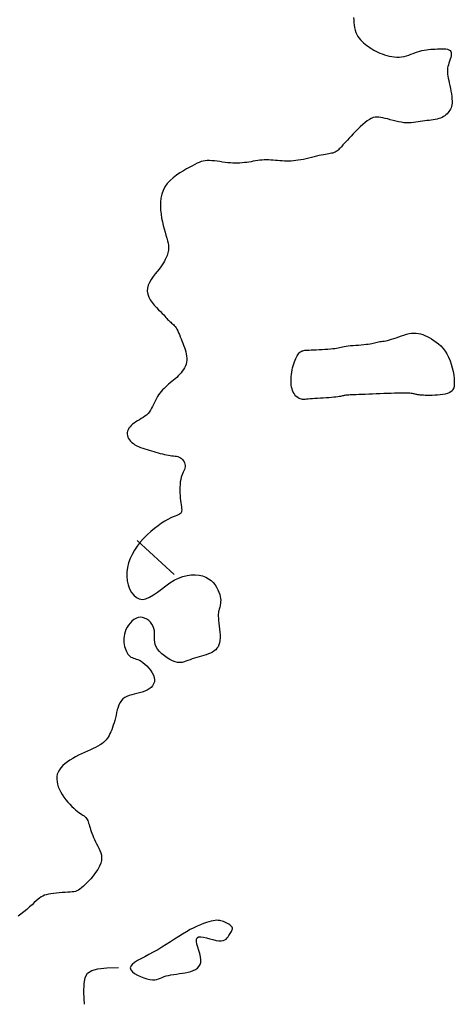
# Model space of a CAD drawing. Header units: millimetres. Extents: x 32690613 to 32693367, y 5343692 to 5344708.
# Tile 848 of 1009: x 32693024 to 32693037, y 5344342 to 5344369. Entities that reach past the tile are written whole.
import ezdxf

# ---------------------------------------------------------------- set-up
doc = ezdxf.new("R2010")
doc.units = ezdxf.units.MM
doc.header["$LTSCALE"] = 20
doc.layers.add('02-DGM_HL_492.00', color=82, linetype='Continuous')

msp = doc.modelspace()

# ---------------------------------------------------------------- linework, layer by layer
at = {"layer": '02-DGM_HL_492.00', "elevation": 492, "flags": 128}
for points in [[(32693033.789, 5344369.468), (32693033.791, 5344369.397), (32693033.797, 5344369.324), (32693033.805, 5344369.252), (32693033.817, 5344369.181), (32693033.834, 5344369.113), (32693033.854, 5344369.049), (32693033.88, 5344368.99), (32693033.91, 5344368.936), (32693033.944, 5344368.886), (32693033.982, 5344368.84), (32693034.023, 5344368.797), (32693034.066, 5344368.757), (32693034.111, 5344368.719), (32693034.158, 5344368.682), (32693034.206, 5344368.647), (32693034.255, 5344368.613), (32693034.305, 5344368.581), (32693034.358, 5344368.55), (32693034.412, 5344368.52), (32693034.469, 5344368.492), (32693034.528, 5344368.465), (32693034.59, 5344368.441), (32693034.655, 5344368.418), (32693034.722, 5344368.398), (32693034.791, 5344368.381), (32693034.862, 5344368.368), (32693034.933, 5344368.358), (32693035.004, 5344368.353), (32693035.074, 5344368.354), (32693035.143, 5344368.36), (32693035.211, 5344368.371), (32693035.277, 5344368.388), (32693035.342, 5344368.409), (32693035.405, 5344368.431), (32693035.468, 5344368.455), (32693035.53, 5344368.479), (32693035.592, 5344368.502), (32693035.654, 5344368.521), (32693035.716, 5344368.538), (32693035.778, 5344368.55), (32693035.84, 5344368.56), (32693035.902, 5344368.568), (32693035.965, 5344368.573), (32693036.027, 5344368.577), (32693036.09, 5344368.58), (32693036.152, 5344368.582), (32693036.214, 5344368.585), (32693036.275, 5344368.586), (32693036.333, 5344368.585), (32693036.387, 5344368.581), (32693036.435, 5344368.573), (32693036.475, 5344368.56), (32693036.508, 5344368.541), (32693036.53, 5344368.514), (32693036.541, 5344368.479), (32693036.543, 5344368.438), (32693036.538, 5344368.392), (32693036.526, 5344368.342), (32693036.511, 5344368.29), (32693036.494, 5344368.237), (32693036.477, 5344368.185), (32693036.461, 5344368.136), (32693036.449, 5344368.09), (32693036.441, 5344368.047), (32693036.436, 5344368.005), (32693036.435, 5344367.963), (32693036.436, 5344367.919), (32693036.441, 5344367.871), (32693036.449, 5344367.819), (32693036.459, 5344367.761), (32693036.472, 5344367.695), (32693036.487, 5344367.623), (32693036.503, 5344367.548), (32693036.518, 5344367.47), (32693036.533, 5344367.392), (32693036.546, 5344367.316), (32693036.556, 5344367.243), (32693036.563, 5344367.175), (32693036.566, 5344367.114), (32693036.564, 5344367.059), (32693036.559, 5344367.01), (32693036.549, 5344366.965), (32693036.536, 5344366.925), (32693036.52, 5344366.888), (32693036.501, 5344366.853), (32693036.478, 5344366.82), (32693036.453, 5344366.788), (32693036.425, 5344366.758), (32693036.394, 5344366.729), (32693036.36, 5344366.702), (32693036.323, 5344366.677), (32693036.283, 5344366.655), (32693036.24, 5344366.635), (32693036.193, 5344366.618), (32693036.143, 5344366.605), (32693036.09, 5344366.593), (32693036.034, 5344366.584), (32693035.976, 5344366.576), (32693035.916, 5344366.57), (32693035.855, 5344366.563), (32693035.793, 5344366.556), (32693035.731, 5344366.548), (32693035.669, 5344366.539), (32693035.606, 5344366.529), (32693035.543, 5344366.519), (32693035.479, 5344366.51), (32693035.413, 5344366.504), (32693035.346, 5344366.5), (32693035.277, 5344366.5), (32693035.205, 5344366.505), (32693035.13, 5344366.515), (32693035.054, 5344366.53), (32693034.977, 5344366.548), (32693034.9, 5344366.567), (32693034.824, 5344366.588), (32693034.751, 5344366.609), (32693034.681, 5344366.627), (32693034.615, 5344366.643), (32693034.555, 5344366.655), (32693034.498, 5344366.663), (32693034.445, 5344366.664), (32693034.392, 5344366.66), (32693034.341, 5344366.647), (32693034.288, 5344366.627), (32693034.233, 5344366.598), (32693034.174, 5344366.559), (32693034.111, 5344366.51), (32693034.045, 5344366.453), (32693033.977, 5344366.39), (32693033.909, 5344366.323), (32693033.842, 5344366.255), (32693033.778, 5344366.188), (32693033.719, 5344366.125), (32693033.665, 5344366.067), (32693033.619, 5344366.017), (32693033.579, 5344365.974), (32693033.545, 5344365.937), (32693033.515, 5344365.905), (32693033.489, 5344365.877), (32693033.466, 5344365.852), (32693033.445, 5344365.829), (32693033.425, 5344365.807), (32693033.405, 5344365.786), (32693033.385, 5344365.764), (32693033.363, 5344365.744), (32693033.341, 5344365.724), (32693033.318, 5344365.706), (32693033.293, 5344365.689), (32693033.266, 5344365.674), (32693033.236, 5344365.661), (32693033.204, 5344365.65), (32693033.169, 5344365.642), (32693033.13, 5344365.634), (32693033.088, 5344365.627), (32693033.042, 5344365.62), (32693032.992, 5344365.612), (32693032.937, 5344365.603), (32693032.877, 5344365.591), (32693032.813, 5344365.577), (32693032.744, 5344365.561), (32693032.673, 5344365.543), (32693032.599, 5344365.525), (32693032.523, 5344365.506), (32693032.448, 5344365.488), (32693032.372, 5344365.472), (32693032.299, 5344365.457), (32693032.228, 5344365.446), (32693032.159, 5344365.436), (32693032.091, 5344365.429), (32693032.026, 5344365.425), (32693031.961, 5344365.422), (32693031.898, 5344365.421), (32693031.835, 5344365.423), (32693031.772, 5344365.426), (32693031.709, 5344365.43), (32693031.646, 5344365.436), (32693031.584, 5344365.442), (32693031.521, 5344365.447), (32693031.458, 5344365.452), (32693031.396, 5344365.456), (32693031.333, 5344365.457), (32693031.27, 5344365.456), (32693031.208, 5344365.452), (32693031.146, 5344365.446), (32693031.083, 5344365.437), (32693031.021, 5344365.428), (32693030.959, 5344365.417), (32693030.897, 5344365.406), (32693030.835, 5344365.396), (32693030.773, 5344365.387), (32693030.71, 5344365.379), (32693030.648, 5344365.373), (32693030.584, 5344365.368), (32693030.52, 5344365.366), (32693030.454, 5344365.365), (32693030.386, 5344365.367), (32693030.317, 5344365.371), (32693030.245, 5344365.377), (32693030.17, 5344365.386), (32693030.094, 5344365.396), (32693030.018, 5344365.407), (32693029.941, 5344365.417), (32693029.866, 5344365.427), (32693029.793, 5344365.434), (32693029.724, 5344365.438), (32693029.659, 5344365.438), (32693029.599, 5344365.433), (32693029.542, 5344365.423), (32693029.487, 5344365.408), (32693029.431, 5344365.387), (32693029.373, 5344365.361), (32693029.311, 5344365.33), (32693029.243, 5344365.294), (32693029.166, 5344365.252), (32693029.079, 5344365.204), (32693028.986, 5344365.15), (32693028.89, 5344365.091), (32693028.792, 5344365.025), (32693028.698, 5344364.953), (32693028.61, 5344364.874), (32693028.531, 5344364.789), (32693028.465, 5344364.696), (32693028.414, 5344364.597), (32693028.377, 5344364.491), (32693028.353, 5344364.382), (32693028.341, 5344364.269), (32693028.338, 5344364.155), (32693028.344, 5344364.04), (32693028.356, 5344363.927), (32693028.374, 5344363.817), (32693028.395, 5344363.71), (32693028.42, 5344363.608), (32693028.445, 5344363.511), (32693028.471, 5344363.419), (32693028.496, 5344363.333), (32693028.519, 5344363.254), (32693028.539, 5344363.181), (32693028.554, 5344363.115), (32693028.564, 5344363.057), (32693028.57, 5344363.005), (32693028.57, 5344362.958), (32693028.567, 5344362.916), (32693028.561, 5344362.877), (32693028.551, 5344362.839), (32693028.54, 5344362.803), (32693028.526, 5344362.766), (32693028.511, 5344362.729), (32693028.494, 5344362.689), (32693028.474, 5344362.647), (32693028.451, 5344362.602), (32693028.423, 5344362.554), (32693028.39, 5344362.501), (32693028.351, 5344362.444), (32693028.305, 5344362.383), (32693028.252, 5344362.315), (32693028.195, 5344362.244), (32693028.138, 5344362.168), (32693028.083, 5344362.089), (32693028.036, 5344362.008), (32693027.998, 5344361.925), (32693027.974, 5344361.841), (32693027.968, 5344361.758), (32693027.981, 5344361.675), (32693028.011, 5344361.594), (32693028.055, 5344361.515), (32693028.108, 5344361.439), (32693028.167, 5344361.367), (32693028.229, 5344361.3), (32693028.289, 5344361.238), (32693028.345, 5344361.182), (32693028.392, 5344361.132), (32693028.432, 5344361.089), (32693028.466, 5344361.051), (32693028.495, 5344361.018), (32693028.519, 5344360.989), (32693028.542, 5344360.964), (32693028.563, 5344360.941), (32693028.584, 5344360.92), (32693028.607, 5344360.901), (32693028.63, 5344360.882), (32693028.654, 5344360.862), (32693028.679, 5344360.841), (32693028.704, 5344360.818), (32693028.729, 5344360.792), (32693028.754, 5344360.762), (32693028.78, 5344360.726), (32693028.804, 5344360.685), (32693028.829, 5344360.639), (32693028.853, 5344360.589), (32693028.877, 5344360.535), (32693028.9, 5344360.477), (32693028.924, 5344360.418), (32693028.947, 5344360.357), (32693028.97, 5344360.296), (32693028.993, 5344360.234), (32693029.015, 5344360.173), (32693029.036, 5344360.112), (32693029.054, 5344360.051), (32693029.069, 5344359.991), (32693029.079, 5344359.932), (32693029.084, 5344359.874), (32693029.083, 5344359.817), (32693029.076, 5344359.761), (32693029.062, 5344359.706), (32693029.043, 5344359.653), (32693029.019, 5344359.602), (32693028.99, 5344359.552), (32693028.957, 5344359.504), (32693028.921, 5344359.458), (32693028.882, 5344359.414), (32693028.841, 5344359.372), (32693028.798, 5344359.331), (32693028.754, 5344359.291), (32693028.709, 5344359.253), (32693028.664, 5344359.215), (32693028.618, 5344359.177), (32693028.572, 5344359.139), (32693028.528, 5344359.1), (32693028.484, 5344359.06), (32693028.441, 5344359.019), (32693028.4, 5344358.977), (32693028.361, 5344358.933), (32693028.324, 5344358.887), (32693028.288, 5344358.839), (32693028.255, 5344358.79), (32693028.225, 5344358.738), (32693028.197, 5344358.683), (32693028.17, 5344358.627), (32693028.145, 5344358.571), (32693028.119, 5344358.515), (32693028.092, 5344358.46), (32693028.062, 5344358.407), (32693028.029, 5344358.357), (32693027.991, 5344358.312), (32693027.949, 5344358.271), (32693027.902, 5344358.234), (32693027.852, 5344358.2), (32693027.801, 5344358.169), (32693027.748, 5344358.138), (32693027.696, 5344358.109), (32693027.646, 5344358.078), (32693027.599, 5344358.046), (32693027.555, 5344358.012), (32693027.516, 5344357.976), (32693027.482, 5344357.937), (32693027.453, 5344357.898), (32693027.43, 5344357.857), (32693027.414, 5344357.816), (32693027.405, 5344357.774), (32693027.402, 5344357.733), (32693027.408, 5344357.691), (32693027.421, 5344357.65), (32693027.44, 5344357.61), (32693027.466, 5344357.572), (32693027.498, 5344357.535), (32693027.535, 5344357.499), (32693027.576, 5344357.466), (32693027.622, 5344357.435), (32693027.672, 5344357.407), (32693027.726, 5344357.382), (32693027.782, 5344357.358), (32693027.84, 5344357.336), (32693027.9, 5344357.316), (32693027.962, 5344357.296), (32693028.025, 5344357.277), (32693028.088, 5344357.259), (32693028.151, 5344357.241), (32693028.214, 5344357.223), (32693028.276, 5344357.205), (32693028.337, 5344357.189), (32693028.397, 5344357.174), (32693028.455, 5344357.16), (32693028.512, 5344357.148), (32693028.565, 5344357.139), (32693028.616, 5344357.131), (32693028.665, 5344357.126), (32693028.711, 5344357.12), (32693028.754, 5344357.115), (32693028.795, 5344357.108), (32693028.833, 5344357.098), (32693028.868, 5344357.086), (32693028.902, 5344357.068), (32693028.932, 5344357.046), (32693028.96, 5344357.02), (32693028.985, 5344356.989), (32693029.005, 5344356.956), (32693029.021, 5344356.921), (32693029.032, 5344356.884), (32693029.037, 5344356.847), (32693029.037, 5344356.81), (32693029.03, 5344356.773), (32693029.018, 5344356.737), (32693029.002, 5344356.7), (32693028.984, 5344356.66), (32693028.964, 5344356.617), (32693028.945, 5344356.57), (32693028.927, 5344356.517), (32693028.912, 5344356.457), (32693028.9, 5344356.391), (32693028.893, 5344356.318), (32693028.889, 5344356.242), (32693028.888, 5344356.163), (32693028.89, 5344356.083), (32693028.894, 5344356.005), (32693028.9, 5344355.93), (32693028.907, 5344355.859), (32693028.915, 5344355.795), (32693028.924, 5344355.737), (32693028.931, 5344355.686), (32693028.937, 5344355.64), (32693028.939, 5344355.6), (32693028.938, 5344355.565), (32693028.932, 5344355.536), (32693028.921, 5344355.512), (32693028.902, 5344355.493), (32693028.877, 5344355.477), (32693028.844, 5344355.462), (32693028.803, 5344355.445), (32693028.754, 5344355.426), (32693028.696, 5344355.402), (32693028.629, 5344355.371), (32693028.553, 5344355.331), (32693028.466, 5344355.281), (32693028.372, 5344355.221), (32693028.273, 5344355.151), (32693028.17, 5344355.073), (32693028.066, 5344354.987), (32693027.964, 5344354.894), (32693027.865, 5344354.794), (32693027.771, 5344354.689), (32693027.686, 5344354.579), (32693027.609, 5344354.465), (32693027.543, 5344354.347), (32693027.487, 5344354.226), (32693027.443, 5344354.104), (32693027.412, 5344353.979), (32693027.395, 5344353.854), (32693027.392, 5344353.729), (32693027.404, 5344353.605), (32693027.431, 5344353.486), (32693027.472, 5344353.375), (32693027.524, 5344353.276), (32693027.588, 5344353.193), (32693027.662, 5344353.13), (32693027.744, 5344353.091), (32693027.834, 5344353.079), (32693027.931, 5344353.098), (32693028.034, 5344353.142), (32693028.142, 5344353.206), (32693028.254, 5344353.283), (32693028.369, 5344353.369), (32693028.488, 5344353.457), (32693028.609, 5344353.541), (32693028.731, 5344353.615), (32693028.853, 5344353.674), (32693028.975, 5344353.719), (32693029.095, 5344353.749), (32693029.211, 5344353.766), (32693029.323, 5344353.769), (32693029.429, 5344353.759), (32693029.527, 5344353.738), (32693029.617, 5344353.705), (32693029.697, 5344353.661), (32693029.767, 5344353.609), (32693029.828, 5344353.55), (32693029.881, 5344353.486), (32693029.925, 5344353.419), (32693029.961, 5344353.351), (32693029.99, 5344353.284), (32693030.011, 5344353.22), (32693030.026, 5344353.161), (32693030.035, 5344353.106), (32693030.039, 5344353.055), (32693030.038, 5344353.009), (32693030.035, 5344352.966), (32693030.028, 5344352.927), (32693030.02, 5344352.892), (32693030.011, 5344352.859), (32693030.002, 5344352.828), (32693029.993, 5344352.798), (32693029.985, 5344352.768), (32693029.979, 5344352.736), (32693029.974, 5344352.699), (32693029.971, 5344352.658), (32693029.971, 5344352.609), (32693029.974, 5344352.551), (32693029.98, 5344352.484), (32693029.988, 5344352.409), (32693029.998, 5344352.328), (32693030.007, 5344352.244), (32693030.015, 5344352.159), (32693030.02, 5344352.076), (32693030.021, 5344351.996), (32693030.016, 5344351.922), (32693030.005, 5344351.855), (32693029.988, 5344351.797), (32693029.964, 5344351.745), (32693029.934, 5344351.7), (32693029.898, 5344351.66), (32693029.856, 5344351.625), (32693029.808, 5344351.594), (32693029.755, 5344351.567), (32693029.696, 5344351.542), (32693029.634, 5344351.52), (32693029.568, 5344351.5), (32693029.5, 5344351.481), (32693029.432, 5344351.462), (32693029.364, 5344351.443), (32693029.298, 5344351.423), (32693029.234, 5344351.402), (32693029.174, 5344351.379), (32693029.117, 5344351.356), (32693029.061, 5344351.335), (32693029.006, 5344351.317), (32693028.949, 5344351.305), (32693028.889, 5344351.3), (32693028.826, 5344351.304), (32693028.758, 5344351.318), (32693028.684, 5344351.345), (32693028.607, 5344351.383), (32693028.528, 5344351.429), (32693028.452, 5344351.484), (32693028.38, 5344351.544), (32693028.316, 5344351.609), (32693028.261, 5344351.676), (32693028.22, 5344351.743), (32693028.193, 5344351.81), (32693028.179, 5344351.876), (32693028.174, 5344351.942), (32693028.173, 5344352.006), (32693028.175, 5344352.07), (32693028.176, 5344352.133), (32693028.171, 5344352.196), (32693028.158, 5344352.258), (32693028.135, 5344352.319), (32693028.101, 5344352.378), (32693028.058, 5344352.433), (32693028.009, 5344352.481), (32693027.954, 5344352.522), (32693027.895, 5344352.553), (32693027.833, 5344352.571), (32693027.771, 5344352.576), (32693027.709, 5344352.566), (32693027.648, 5344352.543), (32693027.59, 5344352.508), (32693027.535, 5344352.463), (32693027.485, 5344352.41), (32693027.439, 5344352.352), (32693027.4, 5344352.291), (32693027.367, 5344352.227), (32693027.342, 5344352.164), (32693027.324, 5344352.101), (32693027.313, 5344352.039), (32693027.307, 5344351.978), (32693027.307, 5344351.919), (32693027.311, 5344351.861), (32693027.319, 5344351.806), (32693027.33, 5344351.753), (32693027.344, 5344351.703), (32693027.36, 5344351.656), (32693027.379, 5344351.612), (32693027.4, 5344351.572), (32693027.423, 5344351.535), (32693027.449, 5344351.504), (32693027.478, 5344351.476), (32693027.509, 5344351.454), (32693027.542, 5344351.437), (32693027.578, 5344351.423), (32693027.616, 5344351.411), (32693027.657, 5344351.397), (32693027.7, 5344351.382), (32693027.747, 5344351.362), (32693027.796, 5344351.335), (32693027.848, 5344351.301), (32693027.903, 5344351.256), (32693027.958, 5344351.203), (32693028.012, 5344351.144), (32693028.062, 5344351.08), (32693028.105, 5344351.013), (32693028.14, 5344350.945), (32693028.163, 5344350.877), (32693028.173, 5344350.813), (32693028.168, 5344350.753), (32693028.148, 5344350.697), (32693028.117, 5344350.647), (32693028.074, 5344350.601), (32693028.021, 5344350.559), (32693027.962, 5344350.523), (32693027.896, 5344350.492), (32693027.825, 5344350.466), (32693027.752, 5344350.444), (32693027.677, 5344350.426), (32693027.603, 5344350.409), (32693027.53, 5344350.392), (32693027.46, 5344350.372), (32693027.394, 5344350.347), (32693027.335, 5344350.317), (32693027.282, 5344350.278), (32693027.238, 5344350.229), (32693027.201, 5344350.173), (32693027.171, 5344350.109), (32693027.146, 5344350.04), (32693027.124, 5344349.967), (32693027.105, 5344349.892), (32693027.087, 5344349.816), (32693027.07, 5344349.741), (32693027.051, 5344349.669), (32693027.031, 5344349.599), (32693027.011, 5344349.533), (32693026.989, 5344349.469), (32693026.966, 5344349.408), (32693026.942, 5344349.351), (32693026.917, 5344349.298), (32693026.892, 5344349.248), (32693026.865, 5344349.202), (32693026.836, 5344349.159), (32693026.805, 5344349.119), (32693026.77, 5344349.082), (32693026.731, 5344349.046), (32693026.686, 5344349.011), (32693026.636, 5344348.977), (32693026.578, 5344348.944), (32693026.513, 5344348.91), (32693026.442, 5344348.875), (32693026.365, 5344348.84), (32693026.284, 5344348.804), (32693026.201, 5344348.767), (32693026.116, 5344348.728), (32693026.031, 5344348.687), (32693025.948, 5344348.644), (32693025.866, 5344348.599), (32693025.789, 5344348.552), (32693025.715, 5344348.502), (32693025.648, 5344348.45), (32693025.587, 5344348.395), (32693025.534, 5344348.338), (32693025.49, 5344348.278), (32693025.456, 5344348.216), (32693025.432, 5344348.151), (32693025.419, 5344348.084), (32693025.416, 5344348.015), (32693025.423, 5344347.944), (32693025.437, 5344347.872), (32693025.46, 5344347.799), (32693025.491, 5344347.725), (32693025.528, 5344347.652), (32693025.571, 5344347.579), (32693025.619, 5344347.506), (32693025.672, 5344347.436), (32693025.726, 5344347.369), (32693025.782, 5344347.306), (32693025.838, 5344347.248), (32693025.893, 5344347.195), (32693025.945, 5344347.149), (32693025.994, 5344347.109), (32693026.04, 5344347.076), (32693026.081, 5344347.048), (32693026.12, 5344347.024), (32693026.154, 5344347.002), (32693026.185, 5344346.98), (32693026.212, 5344346.959), (32693026.236, 5344346.936), (32693026.256, 5344346.91), (32693026.273, 5344346.882), (32693026.288, 5344346.851), (32693026.301, 5344346.816), (32693026.314, 5344346.779), (32693026.327, 5344346.738), (32693026.34, 5344346.694), (32693026.354, 5344346.648), (32693026.37, 5344346.597), (32693026.389, 5344346.544), (32693026.409, 5344346.489), (32693026.431, 5344346.432), (32693026.456, 5344346.373), (32693026.482, 5344346.312), (32693026.511, 5344346.251), (32693026.541, 5344346.19), (32693026.573, 5344346.129), (32693026.605, 5344346.067), (32693026.635, 5344346.004), (32693026.659, 5344345.938), (32693026.675, 5344345.87), (32693026.682, 5344345.799), (32693026.677, 5344345.724), (32693026.657, 5344345.644), (32693026.621, 5344345.56), (32693026.571, 5344345.472), (32693026.511, 5344345.383), (32693026.444, 5344345.295), (32693026.373, 5344345.211), (32693026.302, 5344345.133), (32693026.233, 5344345.063), (32693026.171, 5344345.003), (32693026.117, 5344344.954), (32693026.069, 5344344.916), (32693026.027, 5344344.888), (32693025.986, 5344344.868), (32693025.945, 5344344.853), (32693025.901, 5344344.844), (32693025.851, 5344344.837), (32693025.794, 5344344.832), (32693025.726, 5344344.828), (32693025.651, 5344344.823), (32693025.571, 5344344.818), (32693025.488, 5344344.812), (32693025.405, 5344344.805), (32693025.324, 5344344.797), (32693025.247, 5344344.787), (32693025.179, 5344344.775), (32693025.119, 5344344.761), (32693025.067, 5344344.744), (32693025.021, 5344344.723), (32693024.977, 5344344.697), (32693024.933, 5344344.667), (32693024.888, 5344344.631), (32693024.838, 5344344.587), (32693024.782, 5344344.537), (32693024.718, 5344344.479), (32693024.646, 5344344.415), (32693024.568, 5344344.348), (32693024.488, 5344344.28), (32693024.405, 5344344.214), (32693024.323, 5344344.152)], [(32693028.724, 5344353.781), (32693027.686, 5344354.741)], [(32693026.195, 5344341.673), (32693026.184, 5344342.003), (32693026.188, 5344342.252), (32693026.218, 5344342.431), (32693026.286, 5344342.552), (32693026.402, 5344342.629), (32693026.578, 5344342.673), (32693026.825, 5344342.697), (32693027.155, 5344342.712)]]:
    msp.add_lwpolyline(points, dxfattribs=at)
for points in [[(32693035.866, 5344358.822), (32693035.807, 5344358.823), (32693035.756, 5344358.826), (32693035.71, 5344358.829), (32693035.67, 5344358.832), (32693035.635, 5344358.837), (32693035.603, 5344358.842), (32693035.575, 5344358.847), (32693035.549, 5344358.853), (32693035.525, 5344358.859), (32693035.501, 5344358.864), (32693035.475, 5344358.87), (32693035.446, 5344358.875), (32693035.413, 5344358.88), (32693035.373, 5344358.884), (32693035.325, 5344358.886), (32693035.268, 5344358.888), (32693035.2, 5344358.889), (32693035.122, 5344358.888), (32693035.036, 5344358.886), (32693034.943, 5344358.884), (32693034.845, 5344358.881), (32693034.742, 5344358.877), (32693034.637, 5344358.873), (32693034.53, 5344358.869), (32693034.423, 5344358.865), (32693034.318, 5344358.861), (32693034.215, 5344358.857), (32693034.117, 5344358.853), (32693034.024, 5344358.849), (32693033.938, 5344358.846), (32693033.86, 5344358.843), (32693033.793, 5344358.84), (32693033.735, 5344358.838), (32693033.688, 5344358.836), (32693033.649, 5344358.834), (32693033.616, 5344358.832), (32693033.588, 5344358.83), (32693033.565, 5344358.827), (32693033.543, 5344358.824), (32693033.522, 5344358.82), (32693033.5, 5344358.815), (32693033.476, 5344358.81), (32693033.449, 5344358.803), (32693033.418, 5344358.797), (32693033.382, 5344358.79), (32693033.34, 5344358.783), (32693033.291, 5344358.777), (32693033.233, 5344358.771), (32693033.166, 5344358.765), (32693033.092, 5344358.759), (32693033.014, 5344358.754), (32693032.932, 5344358.749), (32693032.851, 5344358.745), (32693032.771, 5344358.74), (32693032.695, 5344358.734), (32693032.626, 5344358.729), (32693032.564, 5344358.723), (32693032.511, 5344358.718), (32693032.463, 5344358.713), (32693032.421, 5344358.71), (32693032.383, 5344358.708), (32693032.349, 5344358.71), (32693032.316, 5344358.715), (32693032.284, 5344358.724), (32693032.252, 5344358.738), (32693032.221, 5344358.756), (32693032.19, 5344358.779), (32693032.161, 5344358.806), (32693032.133, 5344358.837), (32693032.108, 5344358.873), (32693032.086, 5344358.913), (32693032.066, 5344358.957), (32693032.051, 5344359.005), (32693032.039, 5344359.057), (32693032.03, 5344359.112), (32693032.025, 5344359.169), (32693032.023, 5344359.229), (32693032.024, 5344359.29), (32693032.028, 5344359.352), (32693032.035, 5344359.415), (32693032.044, 5344359.478), (32693032.055, 5344359.54), (32693032.069, 5344359.601), (32693032.084, 5344359.66), (32693032.101, 5344359.717), (32693032.118, 5344359.77), (32693032.137, 5344359.819), (32693032.156, 5344359.864), (32693032.175, 5344359.904), (32693032.195, 5344359.939), (32693032.214, 5344359.97), (32693032.234, 5344359.996), (32693032.254, 5344360.018), (32693032.274, 5344360.037), (32693032.295, 5344360.053), (32693032.315, 5344360.065), (32693032.336, 5344360.075), (32693032.358, 5344360.083), (32693032.382, 5344360.089), (32693032.411, 5344360.093), (32693032.445, 5344360.097), (32693032.486, 5344360.099), (32693032.534, 5344360.101), (32693032.591, 5344360.104), (32693032.659, 5344360.106), (32693032.734, 5344360.109), (32693032.814, 5344360.113), (32693032.897, 5344360.117), (32693032.98, 5344360.122), (32693033.06, 5344360.128), (32693033.135, 5344360.134), (32693033.202, 5344360.141), (32693033.259, 5344360.149), (32693033.308, 5344360.158), (32693033.352, 5344360.167), (32693033.393, 5344360.177), (32693033.433, 5344360.186), (32693033.475, 5344360.195), (32693033.521, 5344360.204), (32693033.574, 5344360.212), (32693033.635, 5344360.219), (32693033.704, 5344360.225), (32693033.777, 5344360.231), (32693033.853, 5344360.236), (32693033.93, 5344360.242), (32693034.005, 5344360.248), (32693034.076, 5344360.254), (32693034.142, 5344360.262), (32693034.201, 5344360.27), (32693034.252, 5344360.278), (32693034.299, 5344360.288), (32693034.34, 5344360.297), (32693034.379, 5344360.306), (32693034.416, 5344360.315), (32693034.451, 5344360.323), (32693034.487, 5344360.331), (32693034.524, 5344360.337), (32693034.563, 5344360.342), (32693034.604, 5344360.348), (32693034.647, 5344360.355), (32693034.694, 5344360.363), (32693034.745, 5344360.373), (32693034.8, 5344360.387), (32693034.859, 5344360.404), (32693034.923, 5344360.425), (32693034.992, 5344360.449), (32693035.063, 5344360.474), (32693035.136, 5344360.5), (32693035.209, 5344360.524), (32693035.283, 5344360.546), (32693035.355, 5344360.563), (32693035.424, 5344360.575), (32693035.491, 5344360.58), (32693035.555, 5344360.579), (32693035.617, 5344360.571), (32693035.677, 5344360.558), (32693035.737, 5344360.539), (32693035.798, 5344360.515), (32693035.859, 5344360.486), (32693035.922, 5344360.453), (32693035.987, 5344360.416), (32693036.053, 5344360.374), (32693036.119, 5344360.327), (32693036.185, 5344360.274), (32693036.249, 5344360.215), (32693036.311, 5344360.149), (32693036.368, 5344360.074), (32693036.42, 5344359.991), (32693036.467, 5344359.9), (32693036.508, 5344359.801), (32693036.542, 5344359.699), (32693036.571, 5344359.596), (32693036.594, 5344359.493), (32693036.612, 5344359.395), (32693036.623, 5344359.302), (32693036.629, 5344359.219), (32693036.629, 5344359.147), (32693036.623, 5344359.085), (32693036.611, 5344359.032), (32693036.591, 5344358.988), (32693036.564, 5344358.952), (32693036.529, 5344358.922), (32693036.486, 5344358.898), (32693036.434, 5344358.878), (32693036.373, 5344358.862), (32693036.305, 5344358.849), (32693036.232, 5344358.839), (32693036.156, 5344358.831), (32693036.079, 5344358.826), (32693036.004, 5344358.823), (32693035.932, 5344358.822)], [(32693028.139, 5344343.139), (32693028.017, 5344343.074), (32693027.899, 5344343.014), (32693027.789, 5344342.957), (32693027.69, 5344342.903), (32693027.607, 5344342.85), (32693027.543, 5344342.799), (32693027.502, 5344342.748), (32693027.489, 5344342.697), (32693027.506, 5344342.644), (32693027.549, 5344342.592), (32693027.612, 5344342.542), (32693027.69, 5344342.494), (32693027.778, 5344342.452), (32693027.87, 5344342.416), (32693027.96, 5344342.389), (32693028.044, 5344342.371), (32693028.117, 5344342.364), (32693028.181, 5344342.366), (32693028.237, 5344342.376), (32693028.288, 5344342.391), (32693028.338, 5344342.41), (32693028.388, 5344342.431), (32693028.441, 5344342.453), (32693028.499, 5344342.472), (32693028.565, 5344342.489), (32693028.637, 5344342.502), (32693028.714, 5344342.514), (32693028.794, 5344342.525), (32693028.876, 5344342.537), (32693028.959, 5344342.549), (32693029.041, 5344342.563), (32693029.12, 5344342.58), (32693029.195, 5344342.6), (32693029.265, 5344342.626), (32693029.328, 5344342.657), (32693029.382, 5344342.694), (32693029.426, 5344342.739), (32693029.458, 5344342.792), (32693029.477, 5344342.855), (32693029.482, 5344342.928), (32693029.472, 5344343.01), (32693029.45, 5344343.1), (32693029.423, 5344343.193), (32693029.395, 5344343.284), (32693029.371, 5344343.369), (32693029.356, 5344343.444), (32693029.356, 5344343.506), (32693029.374, 5344343.549), (32693029.416, 5344343.571), (32693029.477, 5344343.575), (32693029.552, 5344343.565), (32693029.638, 5344343.545), (32693029.73, 5344343.521), (32693029.822, 5344343.496), (32693029.91, 5344343.475), (32693029.989, 5344343.462), (32693030.056, 5344343.46), (32693030.111, 5344343.469), (32693030.156, 5344343.487), (32693030.192, 5344343.511), (32693030.222, 5344343.541), (32693030.247, 5344343.573), (32693030.268, 5344343.607), (32693030.288, 5344343.64), (32693030.308, 5344343.671), (32693030.326, 5344343.699), (32693030.343, 5344343.726), (32693030.357, 5344343.751), (32693030.367, 5344343.775), (32693030.372, 5344343.798), (32693030.371, 5344343.821), (32693030.364, 5344343.843), (32693030.348, 5344343.866), (32693030.327, 5344343.888), (32693030.3, 5344343.91), (32693030.268, 5344343.932), (32693030.233, 5344343.952), (32693030.196, 5344343.971), (32693030.159, 5344343.988), (32693030.121, 5344344.003), (32693030.084, 5344344.016), (32693030.048, 5344344.027), (32693030.011, 5344344.034), (32693029.972, 5344344.038), (32693029.93, 5344344.039), (32693029.883, 5344344.035), (32693029.831, 5344344.027), (32693029.773, 5344344.015), (32693029.707, 5344343.997), (32693029.635, 5344343.975), (32693029.555, 5344343.947), (32693029.469, 5344343.913), (32693029.378, 5344343.873), (32693029.282, 5344343.828), (32693029.181, 5344343.776), (32693029.076, 5344343.718), (32693028.967, 5344343.653), (32693028.855, 5344343.583), (32693028.74, 5344343.51), (32693028.623, 5344343.434), (32693028.504, 5344343.358), (32693028.383, 5344343.282), (32693028.262, 5344343.209)]]:
    msp.add_lwpolyline(points, close=True, dxfattribs=at)

doc.saveas('drawing.dxf')
